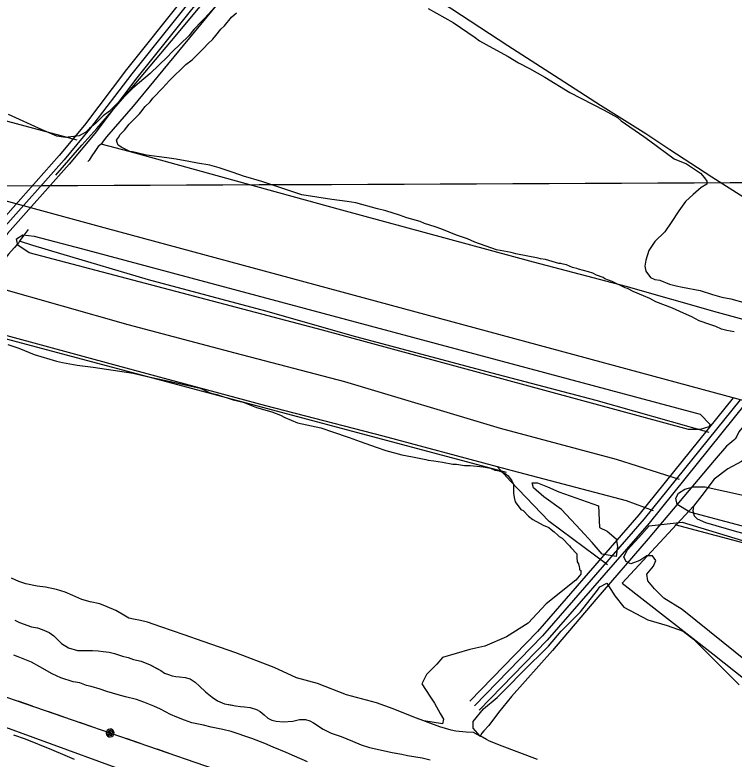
# Model space of a CAD drawing. Extents: x 3424494 to 3462436, y 522220 to 547718.
# Drawn here: x 3434886 to 3436522, y 532393 to 534086 of the extents above; entities that cross this region are included whole.
import ezdxf

# ---------------------------------------------------------------- set-up
doc = ezdxf.new("R2010")
doc.units = 0
for name, color, linetype in [('V-DTCH-CNTR', 7, 'Continuous'), ('V-GRID-MAJR', 7, 'Continuous'), ('V-ROAD-CNTR', 7, 'Continuous'), ('V-SITE-VEGE', 7, 'Continuous'), ('V-TOPO-SHOR', 7, 'Continuous'), ('V-UTIL-LINE', 7, 'Continuous')]:
    doc.layers.add(name, color=color, linetype=linetype)

msp = doc.modelspace()

# ---------------------------------------------------------------- linework, layer by layer
at = {"layer": 'V-DTCH-CNTR'}
for p, q in [((3436012.936, 533025.779), (3435983.06, 533058.455)), ((3436429.469, 532968.664), (3436267.4020000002, 532793.533))]:
    msp.add_line(p, q, dxfattribs=at)
for points in [[(3434978.936, 533721.611), (3435038.291, 533789.836), (3435072.358, 533827.411), (3435145.076, 533911.889), (3435241.909, 534027.032), (3435368.576, 534179.335), (3435462.065, 534290.062), (3435486.0840000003, 534321.587), (3435499.077, 534337.2220000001), (3435525.703, 534365.113)], [(3436397.323, 533029.182), (3436254.3710000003, 533074.617), (3435990.566, 533144.927), (3435636.117, 533251.136), (3435386.926, 533316.363), (3435143.558, 533381.281), (3434844.055, 533465.804)], [(3434780.02, 533379.952), (3435118.585, 533288.629), (3435455.524, 533197.792), (3435722.841, 533128.836), (3435983.06, 533058.455), (3436016.594, 533049.98), (3436276.223, 532981.122), (3436337.686, 532958.549)], [(3436633.364, 533182.934), (3436617.232, 533161.997), (3436596.5670000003, 533137.708), (3436579.438, 533115.475), (3436568.676, 533097.371), (3436559.392, 533084.861), (3436538.1520000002, 533070.4), (3436507.756, 533053.255), (3436476.577, 533029.803), (3436448.0300000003, 532992.982), (3436429.469, 532968.664), (3436427.929, 532958.16), (3436430.5870000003, 532946.898), (3436437.5130000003, 532939.789), (3436456.347, 532931.1240000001), (3436526.96, 532911.261), (3436724.1580000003, 532858.875), (3436999.6240000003, 532781.612), (3437225.506, 532722.537), (3437459.742, 532658.443), (3437674.407, 532600.2170000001), (3437901.647, 532537.615), (3438121.952, 532481.42)], [(3436233.698, 532835.321), (3436101.22, 532933.5160000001), (3436012.936, 533025.779)], [(3436267.4020000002, 532793.533), (3436472.936, 532632.634), (3436723.6520000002, 532433.866), (3436960.075, 532229.221), (3437158.1720000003, 532069.817), (3437373.984, 531892.9400000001), (3437567.4050000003, 531732.432), (3437773.657, 531555.212), (3437945.3510000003, 531426.213), (3438037.1750000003, 531373.286)], [(3434516.911, 532592.887), (3435115.163, 532374.562), (3435614.037, 532200.564), (3435996.872, 532070.184), (3436497.315, 531910.047), (3436642.414, 531859.111), (3436759.0330000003, 531824.276), (3436832.2260000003, 531795.099), (3436885.089, 531768.034), (3436930.002, 531734.5970000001), (3436976.254, 531697.4400000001), (3437018.441, 531667.738), (3437060.632, 531638.5), (3437128.478, 531589.4940000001), (3437324.928, 531466.626), (3437452.336, 531371.961), (3437748.7430000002, 531178.384), (3437907.805, 531062.484), (3437948.427, 531019.386)]]:
    msp.add_lwpolyline(points, dxfattribs=at)
at = {"layer": 'V-GRID-MAJR'}
msp.add_spline([(3428597.178, 533671.261), (3433874.427, 533693.136), (3439151.673, 533715.78), (3444428.916, 533739.1900000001), (3449706.156, 533763.3690000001), (3454983.3910000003, 533788.3150000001), (3460260.623, 533814.028), (3460260.6240000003, 533814.028)], degree=3, dxfattribs=at)
at = {"layer": 'V-ROAD-CNTR'}
for points in [[(3436995.83897046, 536134.2487052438), (3436059.4858431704, 535013.7879461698), (3435967.1280278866, 534912.844148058), (3435498.342965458, 534361.8222501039), (3435404.249153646, 534268.8824359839), (3435151.533659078, 533952.0590696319), (3435055.8388504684, 533825.7163223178), (3434997.7419666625, 533756.133461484), (3434857.71824671, 533598.4827767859), (3434696.6235689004, 533392.8721880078), (3434465.7500306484, 533120.4517328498), (3434392.560177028, 533032.8829079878)], [(3435536.4728891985, 534429.791114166), (3435487.338987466, 534372.0372296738), (3435393.076175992, 534278.9304158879), (3435139.689682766, 533961.266051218), (3435044.096873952, 533835.056303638), (3434986.374989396, 533765.9234419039), (3434846.1962697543, 533608.097757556), (3434684.9935921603, 533402.3501690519), (3434454.2740536, 533130.110713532), (3434381.051200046, 533042.5018887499)], [(3435565.3858313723, 534417.4771387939), (3435509.34694345, 534351.6072705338), (3435415.4221313, 534258.83445608), (3435163.3776353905, 533942.8520880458), (3435067.5808269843, 533816.376340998), (3435009.108943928, 533746.3434810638), (3434869.240223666, 533588.867796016), (3434708.25354564, 533383.3942069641), (3434477.2260076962, 533110.7927521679), (3434404.0691540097, 533023.2639272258)], [(3444661.8766383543, 531011.5979505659), (3443260.0544420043, 531394.6671844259), (3441450.242061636, 531882.3722090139), (3439591.004780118, 532384.5932045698), (3437293.452375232, 533005.9159619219), (3435088.6957847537, 533601.6447704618), (3433157.1436478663, 534128.9857157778)], [(3436519.452923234, 533215.0515436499), (3436305.254351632, 532949.1760754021), (3436074.627812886, 532683.849606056), (3435920.282121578, 532525.193923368)], [(3436535.0898919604, 533210.5505526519), (3436316.759328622, 532939.5470946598), (3436085.6727907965, 532673.6916263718), (3435931.034100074, 532514.733944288)], [(3436546.770868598, 533201.1395714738), (3436328.264305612, 532929.9181139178), (3436096.7177687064, 532663.533646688), (3435941.7860785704, 532504.2739652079)]]:
    msp.add_lwpolyline(points, dxfattribs=at)
at = {"layer": 'V-SITE-VEGE'}
for p, q in [((3434882.3710000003, 532448.355), (3434908.872, 532439.604)), ((3434908.872, 532439.604), (3434968.788, 532415.0120000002)), ((3434968.788, 532415.012), (3434999.4390000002, 532402.0029999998)), ((3434999.4390000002, 532402.003), (3435020.338, 532393.326))]:
    msp.add_line(p, q, dxfattribs=at)
for points in [[(3435340.867, 534103.612), (3435318.13, 534078.692), (3435311.036, 534071.78), (3435292.573, 534052.408), (3435281.186, 534038.549), (3435242.876, 534001.225), (3435232.927, 533990.147), (3435193.218, 533952.841), (3435169.136, 533932.142), (3435153.546, 533918.336), (3435101.048, 533867.187), (3435086.898, 533856.165), (3435069.8710000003, 533839.576), (3435055.701, 533827.153), (3435047.19, 533818.858), (3435038.7290000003, 533814.767), (3435031.6720000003, 533810.656), (3435000.805, 533806.853), (3434981.236, 533809.911), (3434947.8000000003, 533824.353), (3434871.203, 533858.971)], [(3435825.5160000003, 534100.11), (3435882.536, 534068.551), (3435932.522, 534034.279), (3435942.235, 534027.148), (3435972.826, 534009.941), (3436007.607, 533991.278), (3436031.235, 533976.962), (3436056.282, 533964.029), (3436091.043, 533943.965), (3436148.031, 533909.603), (3436225.955, 533869.366), (3436256.548, 533852.159), (3436264.859, 533845.044), (3436316.2290000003, 533809.358), (3436330.106, 533799.37)], [(3435382.204, 533727.647), (3435350.1180000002, 533737.872), (3435329.183, 533743.748), (3435301.224, 533748.3150000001), (3435281.669, 533752.772), (3435252.311, 533757.355), (3435231.338, 533760.429), (3435185.1920000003, 533766.632), (3435160.055, 533772.563), (3435153.069, 533774.054), (3435147.486, 533775.529), (3435129.386, 533784.169), (3435121.057, 533789.881), (3435118.329, 533795.522), (3435117, 533801.1410000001), (3435121.274, 533806.687), (3435125.569, 533813.636), (3435135.4990000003, 533823.311), (3435145.488, 533837.192), (3435169.607, 533860.693), (3435172.4620000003, 533864.859), (3435182.429, 533877.335), (3435193.781, 533888.394), (3435199.489, 533896.725), (3435222.2120000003, 533920.245), (3435229.306, 533927.157), (3435237.838, 533936.852), (3435274.727, 533972.792), (3435288.878, 533983.817), (3435315.836, 534010.08), (3435324.366, 534019.775), (3435335.718, 534030.837), (3435342.8310000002, 534039.148), (3435354.218, 534053.008), (3435362.727, 534061.303), (3435378.392, 534080.712), (3435389.724, 534090.368)], [(3436330.106, 533799.37), (3436385.453, 533758.651), (3436413.161, 533747.361), (3436444.968, 533725.801), (3436454.203, 533715.535), (3436459.333, 533707.322), (3436459.333, 533701.162), (3436447.02, 533692.949), (3436428.551, 533677.551), (3436411.109, 533661.1240000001), (3436395.718, 533640.5920000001), (3436378.273, 533613.901), (3436363.9080000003, 533592.341), (3436341.335, 533570.782), (3436327.997, 533550.251), (3436320.812, 533527.666), (3436318.7600000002, 533514.319), (3436320.812, 533503.026), (3436331.665, 533488.362), (3436341.413, 533484.033), (3436352.6010000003, 533482.487), (3436374.9020000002, 533473.7930000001), (3436390.254, 533469.39), (3436404.223, 533466.406), (3436444.7490000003, 533458.873), (3436472.653, 533450.11), (3436493.59, 533444.23), (3436514.543, 533439.755), (3436546.647, 533430.935)], [(3436521.981, 533365.415), (3436505.21, 533368.434), (3436492.6410000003, 533371.399), (3436480.11, 533377.1680000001), (3436466.157, 533381.549), (3436442.455, 533390.263), (3436425.758, 533398.885), (3436406.259, 533407.544), (3436381.193, 533419.077), (3436343.559, 533433.574), (3436329.645, 533440.761), (3436315.713, 533446.544), (3436292.0300000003, 533456.659), (3436279.514, 533463.827), (3436273.929, 533465.3), (3436244.7, 533479.687), (3436227.964, 533485.51), (3436223.8000000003, 533488.365), (3436208.465, 533494.169), (3436200.117, 533498.48), (3436190.348, 533501.406), (3436168.0130000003, 533507.3), (3436163.827, 533508.756), (3436156.843, 533510.247), (3436154.062, 533511.685), (3436140.127, 533517.471), (3436133.142, 533518.962), (3436127.559, 533520.434), (3436123.356, 533520.4890000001), (3436092.653, 533529.294), (3436081.467, 533530.84), (3436075.882, 533532.3150000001), (3436025.589, 533542.774), (3436014.419, 533545.721), (3435980.877, 533551.76), (3435932.075, 533569.205), (3435915.359, 533576.426), (3435890.257, 533585.159), (3435856.807, 533598.201), (3435841.474, 533604.005), (3435817.754, 533611.316), (3435808.005, 533615.6460000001), (3435777.3000000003, 533624.45), (3435760.563, 533630.272), (3435729.878, 533640.478), (3435710.326, 533644.934), (3435661.469, 533658.176), (3435641.896, 533661.232), (3435606.937, 533665.8910000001), (3435538.435, 533676.588), (3435477.063, 533696.996), (3435447.778, 533707.183), (3435405.9050000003, 533718.937), (3435382.204, 533727.647)], [(3434870.011, 533336.473), (3434895.111, 533327.742), (3434929.946, 533313.279), (3434980.185, 533298.617), (3434994.1550000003, 533295.633), (3435027.697, 533289.594), (3435064.057, 533284.9180000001), (3435154.933, 533271.129), (3435187.058, 533263.707), (3435233.148, 533253.301), (3435307.179, 533236.93), (3435314.146, 533234.0380000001), (3435328.063, 533226.851), (3435332.245, 533225.397), (3435344.813, 533222.432), (3435382.484, 533210.736), (3435404.822, 533204.841), (3435435.488, 533193.235), (3435470.376, 533182.977), (3435489.894, 533175.7170000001), (3435499.626, 533169.987), (3435528.894, 533158.401), (3435581.972, 533146.502), (3435608.473, 533137.753), (3435646.123, 533124.656), (3435671.2260000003, 533115.9230000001), (3435707.477, 533102.845), (3435729.796, 533095.552), (3435766.085, 533085.273), (3435789.84, 533080.761), (3435820.58, 533074.759), (3435826.165, 533073.284), (3435838.752, 533071.719), (3435858.325, 533068.664), (3435882.079, 533064.152), (3435890.484, 533064.0430000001), (3435908.6520000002, 533061.004), (3435921.2600000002, 533060.84), (3435950.636, 533057.658), (3435967.407, 533054.637), (3435977.1580000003, 533050.308), (3435986.943, 533048.78), (3436000.876, 533042.9940000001), (3436007.806, 533037.301), (3436016.0640000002, 533025.988), (3436020.1580000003, 533017.529), (3436019.9020000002, 532997.922), (3436021.1750000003, 532988.1), (3436023.848, 532978.259), (3436036.234, 532961.285), (3436041.801, 532958.412), (3436054.242, 532945.642), (3436063.9560000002, 532938.511), (3436087.602, 532925.5970000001), (3436100.134, 532919.832), (3436105.682, 532915.555), (3436112.613, 532909.8640000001), (3436120.9250000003, 532902.7490000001), (3436123.6920000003, 532899.9130000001), (3436130.637, 532895.62), (3436147.228, 532878.593), (3436149.974, 532874.356)], [(3437456.737, 531874.227), (3436800.253, 532414.223), (3436403.25, 532733.547), (3436361.733, 532759.51), (3436340.975, 532780.277), (3436325.4080000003, 532798.453), (3436322.811, 532814.028), (3436338.38, 532832.202), (3436343.5700000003, 532845.182), (3436335.785, 532855.567), (3436322.811, 532855.567), (3436307.242, 532845.182), (3436286.486, 532837.393), (3436276.1040000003, 532842.585), (3436270.917, 532852.97), (3436278.699, 532868.546), (3436304.647, 532897.105), (3436328.605, 532923.735), (3436403.662, 532931.902), (3436565.505, 532882.746), (3438241.754, 532420.095)], [(3436149.974, 532874.356), (3436163.8000000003, 532860.169), (3436163.653, 532848.963), (3436164.998, 532844.742), (3436164.964, 532841.942), (3436167.708, 532837.703), (3436169.019, 532830.682), (3436170.383, 532827.862), (3436170.327, 532823.659), (3436173.11, 532822.224), (3436173.002, 532813.821), (3436161.613, 532799.958), (3436094.469, 532746.53), (3436052.952, 532702.395), (3436003.653, 532671.241), (3435954.3510000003, 532650.4720000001), (3435920.619, 532642.684), (3435858.343, 532624.512), (3435845.369, 532608.935), (3435822.018, 532585.569), (3435811.636, 532564.7980000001), (3435829.8000000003, 532536.241), (3435840.179, 532520.664), (3435853.153, 532497.3), (3435860.94, 532484.318), (3435858.343, 532473.935), (3435816.203, 532480.337), (3435793.178, 532488.9), (3435746.522, 532508.05), (3435707.997, 532521.225), (3435639.754, 532539.727), (3435574.183, 532565.224), (3435526.502, 532577.822), (3435475.216, 532601.488), (3435388.178, 532635.248), (3435313.931, 532660.862), (3435270.7430000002, 532676.212), (3435217.505, 532694.277), (3435187.625, 532704.992), (3435171.722, 532708.488), (3435155.349, 532711.755), (3435145.295, 532714.235), (3435129.458, 532722.654), (3435115.734, 532731.28), (3435095.436, 532739.526), (3435079.345, 532746.54), (3435057.127, 532751.291), (3435037.963, 532756.473), (3435017.909, 532765.416), (3435000.182, 532772.689), (3434980.333, 532779.285), (3434955.773, 532784.539), (3434936.8000000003, 532786.433), (3434911.073, 532791.934), (3434894.495, 532797.55), (3434878.4080000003, 532804.799)], [(3436074.768, 532392.746), (3435988.176, 532424.857), (3435963.92, 532435.031), (3435958.8000000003, 532438.148), (3435949.481, 532442.963), (3435943.904, 532445.877), (3435928.403, 532463.549), (3435928.403, 532479.127), (3435951.756, 532507.684), (3435982.894, 532533.6460000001), (3436006.248, 532557.01), (3436039.978, 532590.761), (3436099.661, 532650.4720000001), (3436128.204, 532684.221), (3436172.3140000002, 532728.356), (3436211.236, 532777.682), (3436216.426, 532785.47), (3436231.995, 532793.259), (3436250.16, 532764.702), (3436270.917, 532738.741), (3436325.4080000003, 532710.184), (3436369.518, 532697.202), (3436405.845, 532684.221), (3436429.199, 532666.05), (3436532.991, 532562.204)], [(3434885.355, 532709.557), (3434896.369, 532703.79), (3434923.734, 532694.207), (3434936.977, 532691.531), (3434948.177, 532687.947), (3434963.9450000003, 532681.41), (3434974.779, 532673.846), (3434981.865, 532666.254), (3434991.883, 532656.203), (3435007.608, 532646.387), (3435027.912, 532640.101), (3435062.515, 532640.345), (3435075.546, 532639.3910000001), (3435086.466, 532638.307), (3435100.4990000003, 532636.405), (3435112.644, 532633.273), (3435130.3710000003, 532627.258), (3435143.296, 532624.199), (3435155.895, 532620.125), (3435173.176, 532615.755), (3435193.218, 532607.6), (3435217.4930000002, 532594.626), (3435226.4, 532588.961), (3435235.1040000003, 532585.5650000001), (3435243.423, 532582.7980000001), (3435251.998, 532581.436), (3435260.413, 532580.23), (3435273.4420000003, 532578.962), (3435284.487, 532575.536), (3435296.108, 532568.196), (3435305.4420000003, 532559.558), (3435319.559, 532546.25), (3435334.866, 532534.33), (3435346.552, 532526.206), (3435362.8540000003, 532518.807), (3435387.559, 532514.649), (3435399.024, 532513.326), (3435408.305, 532512.4230000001), (3435420.778, 532510.539), (3435435.407, 532506.439), (3435443.705, 532501.876), (3435452.968, 532493.708)], [(3435551.477, 532387.134), (3435521.701, 532399.719), (3435502.6920000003, 532408.559), (3435473.464, 532420.584), (3435454.1720000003, 532429.149), (3435424.931, 532440.063), (3435377.458, 532455.927), (3435358.67, 532460.604), (3435332.126, 532465.6630000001), (3435314.4450000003, 532470.328), (3435287.9080000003, 532475.9400000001), (3435271.626, 532481.697), (3435254.253, 532488.576), (3435239.917, 532494.583), (3435217.071, 532507.076), (3435202.193, 532513.922), (3435178.745, 532522.821), (3435162.465, 532528.578), (3435137.328, 532535.279), (3435120.475, 532539.657), (3435095.076, 532547.47), (3435079.616, 532552.386), (3435059.179, 532558.194), (3435048.404, 532561.108), (3435037.37, 532565.13), (3435033.792, 532567.1190000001), (3435018.02, 532569.263), (3434990.139, 532578.219), (3434970.576, 532587.345), (3434942.787, 532603.229), (3434923.241, 532613.7390000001), (3434893.182, 532625.774), (3434883.5300000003, 532629.503)], [(3435452.968, 532493.708), (3435461.154, 532486.649), (3435470.384, 532481.838), (3435480.348, 532479.284), (3435496.031, 532478.139), (3435518, 532479.7220000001), (3435532.813, 532483.587), (3435547.182, 532483.4720000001), (3435556.984, 532480.376), (3435565.119, 532475.504), (3435586.803, 532461.469), (3435605.114, 532452.398), (3435627.665, 532444.837), (3435653.924, 532434.255), (3435673.183, 532425.876), (3435692.312, 532419.452), (3435709.765, 532416.253), (3435744.024, 532408.221), (3435765.6920000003, 532404.731), (3435778.539, 532401.7490000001), (3435812.361, 532396.221), (3435830.265, 532391.531)]]:
    msp.add_lwpolyline(points, dxfattribs=at)
for points in [[(3435585.769, 533368.532), (3434918.16, 533544.9180000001), (3434892.148, 533562.267), (3434889.258, 533576.728), (3434903.7090000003, 533585.401), (3434929.718, 533582.507), (3435039.542, 533553.591), (3436444.122, 533177.687), (3436467.242, 533154.555), (3436464.352, 533148.769), (3436444.122, 533142.988), (3436418.113, 533142.988)], [(3436212.915, 532969.496), (3436215.807, 532920.339), (3436233.148, 532911.664), (3436253.378, 532894.3150000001), (3436256.267, 532876.9670000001), (3436253.378, 532853.833), (3436221.5870000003, 532859.616), (3436198.467, 532885.64), (3436172.455, 532914.556), (3436129.103, 532960.822), (3436088.643, 532989.74), (3436065.523, 533009.978), (3436062.631, 533021.545), (3436074.1920000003, 533021.545), (3436097.3140000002, 533012.87), (3436123.324, 533001.303)], [(3436822.724, 532848.047), (3436421.002, 532955.037), (3436392.1010000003, 532972.385), (3436389.211, 532986.8420000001), (3436394.991, 532998.409), (3436409.441, 533007.085), (3436429.6720000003, 533012.866), (3436455.681, 533012.866), (3436545.275, 532992.626), (3437160.863, 532833.588), (3437958.526, 532616.721), (3438157.9420000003, 532558.892), (3438204.184, 532541.539), (3438227.304, 532529.974), (3438238.865, 532521.299), (3438235.975, 532509.734), (3438227.304, 532503.95), (3438192.623, 532501.059), (3437972.977, 532544.431), (3437282.2460000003, 532735.276)]]:
    msp.add_lwpolyline(points, close=True, dxfattribs=at)
at = {"layer": 'V-TOPO-SHOR'}
msp.add_line((3434666.4371500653, 533402.2882700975), (3436003.479649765, 533045.9373024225), dxfattribs=at)
for points in [[(3436036.036, 534939.5430000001), (3435919.738, 534804.6410000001), (3435791.6210000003, 534646.844), (3435672.6410000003, 534504.451), (3435547.4050000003, 534351.3200000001), (3435530.929, 534332.2490000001), (3435525.914, 534326.435), (3435517.097, 534317.612), (3435422.238, 534203.3640000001), (3435268.576, 534016.4990000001), (3435154.593, 533878.511), (3435093.946, 533808.7390000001), (3435086.757, 533798.72), (3435081.967, 533791.962), (3435075.544, 533786.4), (3435068.8370000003, 533777.079), (3435059.015, 533763.331), (3435054.446, 533755.629), (3435051.583, 533752.372)], [(3435027.576, 533800.607), (3434849.6890000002, 533848.784), (3434604.324, 533916.89), (3434420.838, 533968.6680000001), (3434314.632, 533994.745), (3434091.083, 534058.333), (3433840.019, 534122.28), (3433562.2830000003, 534197.157), (3433359.091, 534252.719), (3433255.716, 534279.466), (3433217.754, 534294.699)], [(3435623.177, 534260.473), (3435879.333, 534099.7930000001), (3436007.37, 534016.28), (3436113.024, 533947.8740000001), (3436217.992, 533880.888), (3436320.87, 533816.047), (3436375.428, 533779.353), (3436471.289, 533717.425), (3436544.071, 533671.321), (3436642.066, 533610.776), (3436731.6410000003, 533553.87), (3436773.6580000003, 533529.333), (3436803.774, 533512.007)], [(3436655.998, 533361.993), (3436483.747, 533409.39), (3436276.356, 533467.829), (3436065.404, 533523.4940000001), (3435869.9450000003, 533576.838), (3435629.4790000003, 533642.057), (3435403.796, 533704.263), (3435145.768, 533775.355), (3435081.967, 533791.962)], [(3434916.216, 533597.963), (3434904.495, 533582.829), (3434899.234, 533576.074), (3434896.35, 533571.409), (3434892.975, 533565.103), (3434890.589, 533562.545), (3434885.109, 533556.973), (3434877.001, 533548.375), (3434871.502, 533541.627), (3434868.395, 533537.904), (3434865.059, 533533.797)], [(3435971.053, 533270.726), (3435661.199, 533353.547), (3435456.401, 533412.187), (3435189.9050000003, 533483.154), (3434990.286, 533542.434), (3434926.325, 533561.376), (3434896.35, 533571.409)], [(3436465.208, 533135.996), (3436208.029, 533208.608), (3435971.053, 533270.726)], [(3436542.568, 533149.898), (3436532.58, 533137.397), (3436527.541, 533127.638), (3436523.951, 533121.3690000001), (3436521.109, 533118.598), (3436511.887, 533111), (3436504.2970000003, 533105.219)], [(3436504.2970000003, 533105.219), (3436476.307, 533072.451), (3436394.856, 532976.373), (3436326.52, 532894.238), (3436207.365, 532756.551), (3436108.484, 532640.474), (3436015.163, 532535.85), (3435985.753, 532499.0700000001), (3435963.733, 532469.7220000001), (3435952.7600000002, 532457.87), (3435947.7460000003, 532452.054), (3435943.89, 532445.853)], [(3436386.5282537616, 532926.8712444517), (3438247.6326453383, 532431.9578355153), (3438341.9440775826, 532351.8542867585), (3438295.90788399, 532143.6140095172), (3438177.11414231, 531700.1700416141), (3438077.665497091, 531431.2923415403), (3438018.0870820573, 531249.833933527), (3437995.136, 531235.522)], [(3435949.481, 532442.963), (3435943.89, 532445.853), (3435929.216, 532453.551), (3435912.578, 532454.712), (3435888.453, 532457.143), (3435878.16, 532459.156), (3435852.6950000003, 532466.767), (3435793.178, 532488.902), (3435746.522, 532508.05), (3435707.997, 532521.227), (3435639.754, 532539.727), (3435574.183, 532565.224), (3435526.504, 532577.822), (3435475.216, 532601.488), (3435388.178, 532635.248), (3435313.931, 532660.862), (3435270.7430000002, 532676.212), (3435217.505, 532694.275), (3435187.625, 532704.992), (3435171.722, 532708.488), (3435155.349, 532711.755), (3435145.295, 532714.235), (3435129.458, 532722.654), (3435115.734, 532731.28), (3435095.436, 532739.526), (3435079.345, 532746.54), (3435057.127, 532751.291), (3435037.963, 532756.473), (3435017.909, 532765.416), (3435000.182, 532772.689), (3434980.333, 532779.285), (3434955.773, 532784.539), (3434936.8000000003, 532786.433), (3434911.073, 532791.934), (3434894.495, 532797.55), (3434878.4080000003, 532804.799)], [(3434885.355, 532709.557), (3434896.369, 532703.7880000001), (3434923.734, 532694.207), (3434936.977, 532691.533), (3434948.177, 532687.947), (3434963.9450000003, 532681.41), (3434974.779, 532673.846), (3434981.865, 532666.254), (3434991.883, 532656.203), (3435007.608, 532646.387), (3435027.912, 532640.101), (3435045.174, 532640.263), (3435062.515, 532640.345), (3435075.546, 532639.3910000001), (3435086.466, 532638.307), (3435100.4990000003, 532636.405), (3435112.644, 532633.273), (3435130.3710000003, 532627.258), (3435143.296, 532624.197), (3435155.895, 532620.125), (3435173.176, 532615.755), (3435193.218, 532607.6), (3435209.039, 532599.111), (3435217.4930000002, 532594.626), (3435226.4, 532588.961), (3435235.1040000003, 532585.5650000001), (3435243.423, 532582.7980000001), (3435251.998, 532581.434), (3435260.415, 532580.23), (3435273.4420000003, 532578.962), (3435284.487, 532575.536), (3435296.108, 532568.196), (3435305.4420000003, 532559.558), (3435319.559, 532546.25), (3435334.866, 532534.33), (3435346.552, 532526.208), (3435362.8540000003, 532518.807), (3435377.194, 532516.429), (3435387.559, 532514.649), (3435399.024, 532513.326), (3435408.305, 532512.4230000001), (3435420.778, 532510.539), (3435435.407, 532506.439), (3435443.705, 532501.876), (3435452.968, 532493.708), (3435461.154, 532486.649), (3435470.384, 532481.838), (3435480.348, 532479.284), (3435496.031, 532478.139), (3435518, 532479.7220000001), (3435532.813, 532483.587), (3435547.182, 532483.474), (3435556.984, 532480.376), (3435565.119, 532475.504), (3435586.803, 532461.469), (3435605.114, 532452.398)], [(3435605.114, 532452.398), (3435627.665, 532444.837), (3435653.924, 532434.255), (3435673.183, 532425.876), (3435692.312, 532419.452), (3435709.765, 532416.253), (3435726.505, 532412.358), (3435744.024, 532408.221), (3435756.883, 532406.0970000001), (3435765.6920000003, 532404.731), (3435778.539, 532401.7490000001), (3435793.426, 532399.363), (3435812.363, 532396.221), (3435830.265, 532391.531)], [(3436074.768, 532392.746), (3435988.176, 532424.857), (3435963.92, 532435.031), (3435958.8000000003, 532438.148), (3435949.481, 532442.963)]]:
    msp.add_lwpolyline(points, dxfattribs=at)
at = {"layer": 'V-UTIL-LINE'}
for points in [[(3432847.102, 533231.087), (3435941.058, 532163.305), (3436709.741, 531892.192), (3437598.667, 531587.003), (3439729.8880000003, 530854.651), (3442093.8540000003, 530027.144), (3443680.77, 529484.86), (3444459.38, 529224.651), (3445260.358, 528947.5970000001), (3446015.859, 528646.2490000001), (3446827.779, 528878.193), (3448530.483, 529366.439)], [(3434925.572, 532513.765), (3434893.432, 532524.857)], [(3434995.523, 532489.6240000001), (3434963.383, 532500.716)], [(3435065.475, 532465.483), (3435033.335, 532476.575)], [(3435102.349, 532452.759), (3435103.1240000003, 532449.9890000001), (3435104.6, 532451.7880000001), (3435103.793, 532454.412), (3435100.937, 532455.056), (3435099.677, 532451.9), (3435101.626, 532447.636), (3435105.873, 532448.051), (3435108.625, 532452.06), (3435106.829, 532456.272), (3435103.02, 532458.612), (3435098.502, 532456.922), (3435096.404, 532451.832), (3435099.413, 532444.252), (3435102.892, 532443.776), (3435106.288, 532444.667), (3435109.085, 532446.791), (3435110.856, 532449.823), (3435111.332, 532453.302), (3435110.441, 532456.699), (3435108.3170000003, 532459.496), (3435105.285, 532461.267), (3435101.806, 532461.743), (3435098.409, 532460.851), (3435095.612, 532458.727), (3435093.841, 532455.6950000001), (3435093.365, 532452.216), (3435094.257, 532448.8200000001), (3435096.381, 532446.023), (3435099.413, 532444.252)], [(3435171.347, 532428.944), (3435139.207, 532440.036)], [(3435241.299, 532404.802), (3435209.159, 532415.894)]]:
    msp.add_lwpolyline(points, dxfattribs=at)

doc.saveas('drawing.dxf')
